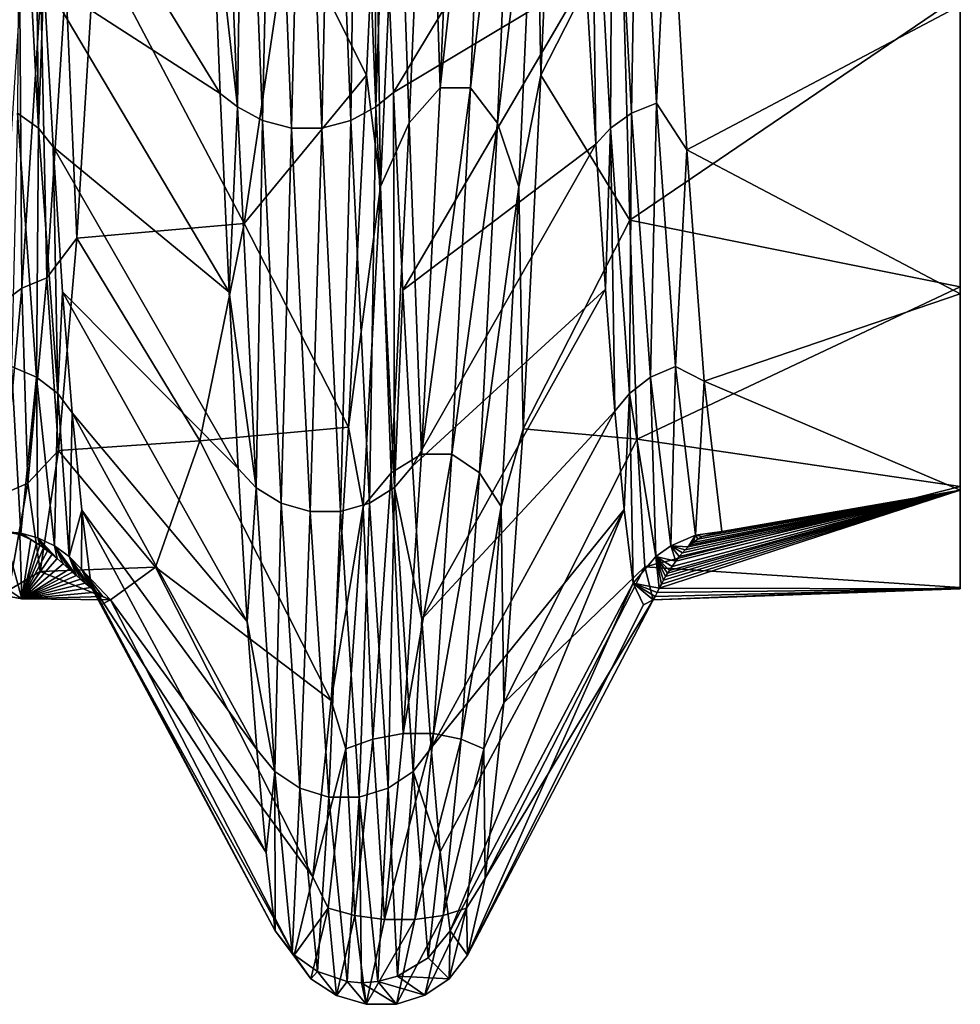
# Model space of a CAD drawing. Header units: metres. Extents: x -95 to 103, y -12 to 12.
# Tile 493 of 520: x 100.62 to 103, y -10.33 to -7.85. Entities that reach past the tile are written whole.
import ezdxf

# ---------------------------------------------------------------- set-up
doc = ezdxf.new("R2010")
doc.units = ezdxf.units.M
doc.layers.add('solid_P74500_01', color=7, linetype='CONTINUOUS')

msp = doc.modelspace()

# ---------------------------------------------------------------- linework, layer by layer
at = {"layer": 'solid_P74500_01'}
for points in [[(103, -8.539901, 3.720948), (103, -6.647983, 3.775843), (103, -5.900186, 4.86204)], [(103, -7.81194, 5.073416), (103, -8.539901, 3.720948), (103, -5.900186, 4.86204)], [(103, -6.409419, -4.168055), (103, -8.522591, -3.760242), (103, -7.787132, -5.111183)], [(103, -6.409419, -4.168055), (103, -7.024796, -3.016433), (103, -8.522591, -3.760242)], [(103, -8.539901, 3.720948), (103, -7.196704, 2.57901), (103, -6.647983, 3.775843)], [(101.524139, -8.06768, 6.560346), (101.520882, -6.885215, 7.715444), (101.477081, -6.892917, 7.781963)], [(101.524139, -8.06768, 6.560346), (101.544487, -7.481732, 7.138058), (101.520882, -6.885215, 7.715444)], [(101.174812, -8.067778, 6.560652), (101.127754, -6.892964, 7.782281), (101.108582, -7.48313, 7.13662)], [(101.190956, -6.922847, 7.815763), (101.127754, -6.892964, 7.782281), (101.174812, -8.067778, 6.560652)], [(101.477081, -6.892917, 7.781963), (101.413956, -6.922835, 7.815539), (101.461014, -8.102667, 6.588621)], [(101.524139, -8.06768, 6.560346), (101.477081, -6.892917, 7.781963), (101.461014, -8.102667, 6.588621)], [(101.73333, -6.904152, -6.808281), (101.686508, -8.019932, -5.684298), (101.654129, -7.03906, -6.658488)], [(101.809837, -6.904703, -6.807728), (101.686508, -8.019932, -5.684298), (101.73333, -6.904152, -6.808281)], [(101.809837, -6.904703, -6.807728), (101.763016, -8.020306, -5.683756), (101.686508, -8.019932, -5.684298)], [(101.876984, -7.039807, -6.657591), (101.763016, -8.020306, -5.683756), (101.809837, -6.904703, -6.807728)], [(101.238014, -8.102715, 6.58884), (101.190956, -6.922847, 7.815763), (101.174812, -8.067778, 6.560652)], [(101.264191, -6.939005, 7.833819), (101.190956, -6.922847, 7.815763), (101.238014, -8.102715, 6.58884)], [(101.413956, -6.922835, 7.815539), (101.340759, -6.939002, 7.833737), (101.387817, -8.121581, 6.603954)], [(101.461014, -8.102667, 6.588621), (101.413956, -6.922835, 7.815539), (101.387817, -8.121581, 6.603954)], [(101.311249, -8.121597, 6.604034), (101.264191, -6.939005, 7.833819), (101.238014, -8.102715, 6.58884)], [(101.340759, -6.939002, 7.833737), (101.264191, -6.939005, 7.833819), (101.311249, -8.121597, 6.604034)], [(101.387817, -8.121581, 6.603954), (101.340759, -6.939002, 7.833737), (101.311249, -8.121597, 6.604034)], [(103, -7.024796, -3.016433), (103, -9.026557, -2.301521), (103, -8.522591, -3.760242)], [(103, -7.024796, -3.016433), (103, -7.435348, -1.779918), (103, -9.026557, -2.301521)], [(101.654129, -7.03906, -6.658488), (101.608299, -8.108595, -5.539085), (101.579613, -7.285171, -6.36949)], [(101.686508, -8.019932, -5.684298), (101.608299, -8.108595, -5.539085), (101.654129, -7.03906, -6.658488)], [(101.876984, -7.039807, -6.657591), (101.831161, -8.109072, -5.538222), (101.763016, -8.020306, -5.683756)], [(101.928734, -7.28661, -6.367734), (101.831161, -8.109072, -5.538222), (101.876984, -7.039807, -6.657591)], [(102.169685, -8.083555, 4.705595), (102.184807, -7.165473, 5.959444), (102.121559, -7.187448, 5.977665)], [(102.169685, -8.083555, 4.705595), (102.232933, -8.058849, 4.691262), (102.184807, -7.165473, 5.959444)], [(102.184807, -7.165473, 5.959444), (102.232933, -8.058849, 4.691262), (102.26506, -7.400972, 5.657221)], [(102.121559, -7.187448, 5.977665), (102.068146, -7.221467, 6.005989), (102.116272, -8.121819, 4.727898)], [(102.169685, -8.083555, 4.705595), (102.121559, -7.187448, 5.977665), (102.116272, -8.121819, 4.727898)], [(103, -9.03602, 2.264254), (103, -7.532331, 1.311466), (103, -7.196704, 2.57901)], [(103, -8.539901, 3.720948), (103, -9.03602, 2.264254), (103, -7.196704, 2.57901)], [(100.618988, -8.083573, 4.705714), (100.672363, -8.121825, 4.728095), (100.624245, -7.221439, 6.006183)], [(100.624245, -7.221439, 6.006183), (100.672363, -8.121825, 4.728095), (100.66259, -7.271134, 6.032789)], [(102.068146, -7.221467, 6.005989), (102.054619, -7.740388, 5.419951), (102.079361, -8.162211, 4.762608)], [(102.116272, -8.121819, 4.727898), (102.068146, -7.221467, 6.005989), (102.079361, -8.162211, 4.762608)], [(100.672363, -8.121825, 4.728095), (100.685867, -7.746374, 5.411483), (100.66259, -7.271134, 6.032789)], [(101.131073, -8.034463, 6.510617), (100.66259, -7.271134, 6.032789), (100.685867, -7.746374, 5.411483)], [(101.131073, -8.034463, 6.510617), (101.108582, -7.48313, 7.13662), (100.66259, -7.271134, 6.032789)], [(101.544487, -7.481732, 7.138058), (101.568466, -8.031385, 6.514344), (102.030174, -7.266299, 6.038548)], [(101.568466, -8.031385, 6.514344), (102.054619, -7.740388, 5.419951), (102.030174, -7.266299, 6.038548)], [(101.579613, -7.285171, -6.36949), (101.535675, -8.269137, -5.26179), (101.524757, -7.460705, -6.110604)], [(101.608299, -8.108595, -5.539085), (101.535675, -8.269137, -5.26179), (101.579613, -7.285171, -6.36949)], [(101.928734, -7.28661, -6.367734), (101.884811, -8.27007, -5.260118), (101.831161, -8.109072, -5.538222)], [(101.928734, -7.28661, -6.367734), (101.940987, -7.988284, -5.518864), (101.884811, -8.27007, -5.260118)], [(101.928734, -7.28661, -6.367734), (101.964142, -7.459592, -6.111465), (101.940987, -7.988284, -5.518864)], [(102.232933, -8.058849, 4.691262), (102.309212, -8.176245, 4.464029), (102.26506, -7.400972, 5.657221)], [(102.26506, -7.400972, 5.657221), (102.309212, -8.176245, 4.464029), (103, -7.81194, 5.073416)], [(103, -7.435348, -1.779918), (103, -9.281856, -0.785051), (103, -9.026557, -2.301521)], [(103, -7.435348, -1.779918), (103, -7.630427, -0.482313), (103, -9.281856, -0.785051)], [(101.174812, -8.067778, 6.560652), (101.108582, -7.48313, 7.13662), (101.131073, -8.034463, 6.510617)], [(101.500717, -7.988174, -5.520136), (101.304977, -7.597656, -5.390191), (101.524757, -7.460705, -6.110604)], [(101.535675, -8.269137, -5.26179), (101.500717, -7.988174, -5.520136), (101.524757, -7.460705, -6.110604)], [(101.524139, -8.06768, 6.560346), (101.568466, -8.031385, 6.514344), (101.544487, -7.481732, 7.138058)], [(101.940987, -7.988284, -5.518864), (101.964142, -7.459592, -6.111465), (102.144272, -7.588059, -5.403693)], [(103, -9.284878, 0.74921), (103, -7.645656), (103, -7.532331, 1.311466)], [(103, -9.03602, 2.264254), (103, -9.284878, 0.74921), (103, -7.532331, 1.311466)], [(100.81485, -7.647957, -5.31858), (101.304977, -7.597656, -5.390191), (101.191147, -8.362712, -4.104095)], [(101.500717, -7.988174, -5.520136), (101.191147, -8.362712, -4.104095), (101.304977, -7.597656, -5.390191)], [(101.940987, -7.988284, -5.518864), (102.144272, -7.588059, -5.403693), (102.165062, -8.35442, -4.120948)], [(102.165062, -8.35442, -4.120948), (102.144272, -7.588059, -5.403693), (103, -7.787132, -5.111183)], [(103, -7.630427, -0.482313), (103, -7.641848, -0.241277), (103, -9.281856, -0.785051)], [(100.741165, -7.75059, -5.178603), (100.81485, -7.647957, -5.31858), (100.768532, -8.399321, -4.028641)], [(100.768532, -8.399321, -4.028641), (100.81485, -7.647957, -5.31858), (101.191147, -8.362712, -4.104095)], [(103, -7.641848, -0.241277), (103, -7.645656), (103, -9.281856, -0.785051)], [(103, -9.284878, 0.74921), (103, -9.281856, -0.785051), (103, -7.645656)], [(100.672363, -8.121825, 4.728095), (100.709015, -8.169142, 4.750776), (100.685867, -7.746374, 5.411483)], [(100.677917, -7.774309, -5.194499), (100.741165, -7.75059, -5.178603), (100.693047, -8.499931, -3.818331)], [(101.153732, -8.535627, 5.840868), (100.685867, -7.746374, 5.411483), (100.709015, -8.169142, 4.750776)], [(101.153732, -8.535627, 5.840868), (101.131073, -8.034463, 6.510617), (100.685867, -7.746374, 5.411483)], [(100.693047, -8.499931, -3.818331), (100.741165, -7.75059, -5.178603), (100.768532, -8.399321, -4.028641)], [(101.568466, -8.031385, 6.514344), (101.592445, -8.531103, 5.847382), (102.054619, -7.740388, 5.419951)], [(101.592445, -8.531103, 5.847382), (102.079361, -8.162211, 4.762608), (102.054619, -7.740388, 5.419951)], [(100.677917, -7.774309, -5.194499), (100.629799, -8.52595, -3.830063), (100.624512, -7.811121, -5.219097)], [(100.677917, -7.774309, -5.194499), (100.693047, -8.499931, -3.818331), (100.629799, -8.52595, -3.830063)], [(102.165062, -8.35442, -4.120948), (103, -7.787132, -5.111183), (103, -8.522591, -3.760242)], [(100.629799, -8.52595, -3.830063), (100.576385, -8.566322, -3.848201), (100.624512, -7.811121, -5.219097)], [(102.309212, -8.176245, 4.464029), (103, -8.539901, 3.720948), (103, -7.81194, 5.073416)], [(101.455017, -8.877002, -4.234731), (101.191147, -8.362712, -4.104095), (101.500717, -7.988174, -5.520136)], [(101.535675, -8.269137, -5.26179), (101.455017, -8.877002, -4.234731), (101.500717, -7.988174, -5.520136)], [(101.884811, -8.27007, -5.260118), (101.940987, -7.988284, -5.518864), (101.895706, -8.881443, -4.228103)], [(101.895706, -8.881443, -4.228103), (101.940987, -7.988284, -5.518864), (102.165062, -8.35442, -4.120948)], [(101.686508, -8.019932, -5.684298), (101.639679, -8.944809, -4.373981), (101.608299, -8.108595, -5.539085)], [(101.763016, -8.020306, -5.683756), (101.639679, -8.944809, -4.373981), (101.686508, -8.019932, -5.684298)], [(101.763016, -8.020306, -5.683756), (101.716194, -8.945024, -4.373491), (101.639679, -8.944809, -4.373981)], [(101.831161, -8.109072, -5.538222), (101.716194, -8.945024, -4.373491), (101.763016, -8.020306, -5.683756)], [(101.174812, -8.067778, 6.560652), (101.131073, -8.034463, 6.510617), (101.153732, -8.535627, 5.840868)], [(101.571198, -9.029557, 5.167779), (101.568466, -8.031385, 6.514344), (101.524139, -8.06768, 6.560346)], [(101.571198, -9.029557, 5.167779), (101.592445, -8.531103, 5.847382), (101.568466, -8.031385, 6.514344)], [(101.22187, -9.029704, 5.168065), (101.174812, -8.067778, 6.560652), (101.153732, -8.535627, 5.840868)], [(101.238014, -8.102715, 6.58884), (101.174812, -8.067778, 6.560652), (101.22187, -9.029704, 5.168065)], [(101.524139, -8.06768, 6.560346), (101.461014, -8.102667, 6.588621), (101.508072, -9.068688, 5.190015)], [(101.571198, -9.029557, 5.167779), (101.524139, -8.06768, 6.560346), (101.508072, -9.068688, 5.190015)], [(102.217804, -8.750386, 3.301455), (102.232933, -8.058849, 4.691262), (102.169685, -8.083555, 4.705595)], [(102.217804, -8.750386, 3.301455), (102.281052, -8.723651, 3.291414), (102.232933, -8.058849, 4.691262)], [(102.232933, -8.058849, 4.691262), (102.281052, -8.723651, 3.291414), (102.309212, -8.176245, 4.464029)], [(100.618988, -8.083573, 4.705714), (100.603874, -8.723684, 3.291443), (100.667107, -8.750425, 3.30157)], [(100.618988, -8.083573, 4.705714), (100.667107, -8.750425, 3.30157), (100.672363, -8.121825, 4.728095)], [(101.28508, -9.068771, 5.190224), (101.238014, -8.102715, 6.58884), (101.22187, -9.029704, 5.168065)], [(101.311249, -8.121597, 6.604034), (101.238014, -8.102715, 6.58884), (101.28508, -9.068771, 5.190224)], [(101.461014, -8.102667, 6.588621), (101.387817, -8.121581, 6.603954), (101.434875, -9.08985, 5.202083)], [(101.508072, -9.068688, 5.190015), (101.461014, -8.102667, 6.588621), (101.434875, -9.08985, 5.202083)], [(102.169685, -8.083555, 4.705595), (102.116272, -8.121819, 4.727898), (102.164391, -8.791813, 3.317112)], [(102.217804, -8.750386, 3.301455), (102.169685, -8.083555, 4.705595), (102.164391, -8.791813, 3.317112)], [(100.667107, -8.750425, 3.30157), (100.72049, -8.791851, 3.317305), (100.672363, -8.121825, 4.728095)], [(100.672363, -8.121825, 4.728095), (100.72049, -8.791851, 3.317305), (100.709015, -8.169142, 4.750776)], [(101.358315, -9.089879, 5.202159), (101.311249, -8.121597, 6.604034), (101.28508, -9.068771, 5.190224)], [(101.387817, -8.121581, 6.603954), (101.311249, -8.121597, 6.604034), (101.358315, -9.089879, 5.202159)], [(101.434875, -9.08985, 5.202083), (101.387817, -8.121581, 6.603954), (101.358315, -9.089879, 5.202159)], [(101.608299, -8.108595, -5.539085), (101.562477, -8.992123, -4.243701), (101.535675, -8.269137, -5.26179)], [(101.639679, -8.944809, -4.373981), (101.562477, -8.992123, -4.243701), (101.608299, -8.108595, -5.539085)], [(101.831161, -8.109072, -5.538222), (101.785347, -8.992359, -4.242933), (101.716194, -8.945024, -4.373491)], [(101.884811, -8.27007, -5.260118), (101.785347, -8.992359, -4.242933), (101.831161, -8.109072, -5.538222)], [(102.116272, -8.121819, 4.727898), (102.079361, -8.162211, 4.762608), (102.103851, -8.528387, 4.070034)], [(102.116272, -8.121819, 4.727898), (102.103851, -8.528387, 4.070034), (102.127686, -8.836412, 3.345991)], [(102.164391, -8.791813, 3.317112), (102.116272, -8.121819, 4.727898), (102.127686, -8.836412, 3.345991)], [(100.72049, -8.791851, 3.317305), (100.732529, -8.534851, 4.056393), (100.709015, -8.169142, 4.750776)], [(101.176338, -8.981627, 5.130394), (100.709015, -8.169142, 4.750776), (100.732529, -8.534851, 4.056393)], [(101.176338, -8.981627, 5.130394), (101.153732, -8.535627, 5.840868), (100.709015, -8.169142, 4.750776)], [(101.592445, -8.531103, 5.847382), (101.616615, -8.975722, 5.140656), (102.079361, -8.162211, 4.762608)], [(101.616615, -8.975722, 5.140656), (102.103851, -8.528387, 4.070034), (102.079361, -8.162211, 4.762608)], [(102.281052, -8.723651, 3.291414), (102.353355, -8.760392, 3.167659), (102.309212, -8.176245, 4.464029)], [(102.309212, -8.176245, 4.464029), (102.353355, -8.760392, 3.167659), (103, -8.539901, 3.720948)], [(101.535675, -8.269137, -5.26179), (101.491745, -9.076952, -3.996934), (101.455017, -8.877002, -4.234731)], [(101.562477, -8.992123, -4.243701), (101.491745, -9.076952, -3.996934), (101.535675, -8.269137, -5.26179)], [(101.884811, -8.27007, -5.260118), (101.840881, -9.07744, -3.995454), (101.785347, -8.992359, -4.242933)], [(101.884811, -8.27007, -5.260118), (101.895706, -8.881443, -4.228103), (101.840881, -9.07744, -3.995454)], [(100.768532, -8.399321, -4.028641), (101.191147, -8.362712, -4.104095), (101.079659, -8.911716, -2.712904)], [(101.455017, -8.877002, -4.234731), (101.079659, -8.911716, -2.712904), (101.191147, -8.362712, -4.104095)], [(101.895706, -8.881443, -4.228103), (102.165062, -8.35442, -4.120948), (102.183746, -8.906923, -2.728599)], [(102.183746, -8.906923, -2.728599), (102.165062, -8.35442, -4.120948), (103, -8.522591, -3.760242)], [(100.693047, -8.499931, -3.818331), (100.768532, -8.399321, -4.028641), (100.722244, -8.935351, -2.634014)], [(100.722244, -8.935351, -2.634014), (100.768532, -8.399321, -4.028641), (101.079659, -8.911716, -2.712904)], [(100.629799, -8.52595, -3.830063), (100.693047, -8.499931, -3.818331), (100.644928, -9.018426, -2.354191)], [(100.644928, -9.018426, -2.354191), (100.693047, -8.499931, -3.818331), (100.722244, -8.935351, -2.634014)], [(100.629799, -8.52595, -3.830063), (100.581673, -9.04604, -2.36144), (100.576385, -8.566322, -3.848201)], [(100.629799, -8.52595, -3.830063), (100.644928, -9.018426, -2.354191), (100.581673, -9.04604, -2.36144)], [(102.183746, -8.906923, -2.728599), (103, -8.522591, -3.760242), (103, -9.026557, -2.301521)], [(100.72049, -8.791851, 3.317305), (100.75679, -8.840876, 3.333991), (100.732529, -8.534851, 4.056393)], [(101.199326, -9.367585, 4.385119), (100.732529, -8.534851, 4.056393), (100.75679, -8.840876, 3.333991)], [(101.199326, -9.367585, 4.385119), (101.176338, -8.981627, 5.130394), (100.732529, -8.534851, 4.056393)], [(101.22187, -9.029704, 5.168065), (101.153732, -8.535627, 5.840868), (101.176338, -8.981627, 5.130394)], [(101.571198, -9.029557, 5.167779), (101.616615, -8.975722, 5.140656), (101.592445, -8.531103, 5.847382)], [(101.616615, -8.975722, 5.140656), (101.640511, -9.361712, 4.397716), (102.103851, -8.528387, 4.070034)], [(101.640511, -9.361712, 4.397716), (102.127686, -8.836412, 3.345991), (102.103851, -8.528387, 4.070034)], [(102.353355, -8.760392, 3.167659), (103, -9.03602, 2.264254), (103, -8.539901, 3.720948)], [(100.603874, -8.723684, 3.291443), (100.58345, -9.140444, 1.797448), (100.627281, -9.144527, 1.798014)], [(100.667107, -8.750425, 3.30157), (100.603874, -8.723684, 3.291443), (100.627281, -9.144527, 1.798014)], [(102.268578, -9.176725, 1.804482), (102.281052, -8.723651, 3.291414), (102.217804, -8.750386, 3.301455)], [(102.33107, -9.149781, 1.799154), (102.281052, -8.723651, 3.291414), (102.268578, -9.176725, 1.804482)], [(102.281052, -8.723651, 3.291414), (102.33107, -9.149781, 1.799154), (102.353355, -8.760392, 3.167659)], [(100.667107, -8.750425, 3.30157), (100.627281, -9.144527, 1.798014), (100.670486, -9.156586, 1.800418)], [(100.667107, -8.750425, 3.30157), (100.670486, -9.156586, 1.800418), (100.712067, -9.176582, 1.804402)], [(100.667107, -8.750425, 3.30157), (100.712067, -9.176582, 1.804402), (100.72049, -8.791851, 3.317305)], [(102.217804, -8.750386, 3.301455), (102.164391, -8.791813, 3.317112), (102.231163, -9.203781, 1.80982)], [(102.268578, -9.176725, 1.804482), (102.217804, -8.750386, 3.301455), (102.231163, -9.203781, 1.80982)], [(102.33107, -9.149781, 1.799154), (102.397469, -9.140443, 1.797453), (102.353355, -8.760392, 3.167659)], [(102.353355, -8.760392, 3.167659), (102.397469, -9.140443, 1.797453), (103, -9.03602, 2.264254)], [(100.72049, -8.791851, 3.317305), (100.712067, -9.176582, 1.804402), (100.749413, -9.20351, 1.809748)], [(100.72049, -8.791851, 3.317305), (100.749413, -9.20351, 1.809748), (100.75679, -8.840876, 3.333991)], [(102.164391, -8.791813, 3.317112), (102.127686, -8.836412, 3.345991), (102.151077, -9.084351, 2.5953)], [(102.164391, -8.791813, 3.317112), (102.151077, -9.084351, 2.5953), (102.174057, -9.270842, 1.82302)], [(102.231163, -9.203781, 1.80982), (102.164391, -8.791813, 3.317112), (102.174057, -9.270842, 1.82302)], [(100.781609, -9.0864, 2.587869), (100.75679, -8.840876, 3.333991), (100.749413, -9.20351, 1.809748)], [(101.223068, -9.690928, 3.611142), (100.75679, -8.840876, 3.333991), (100.781609, -9.0864, 2.587869)], [(101.223068, -9.690928, 3.611142), (101.199326, -9.367585, 4.385119), (100.75679, -8.840876, 3.333991)], [(101.640511, -9.361712, 4.397716), (101.663727, -9.686761, 3.622499), (102.127686, -8.836412, 3.345991)], [(101.663727, -9.686761, 3.622499), (102.151077, -9.084351, 2.5953), (102.127686, -8.836412, 3.345991)], [(101.410767, -9.567368, -2.778266), (101.079659, -8.911716, -2.712904), (101.455017, -8.877002, -4.234731)], [(101.491745, -9.076952, -3.996934), (101.410767, -9.567368, -2.778266), (101.455017, -8.877002, -4.234731)], [(101.840881, -9.07744, -3.995454), (101.895706, -8.881443, -4.228103), (101.847031, -9.572866, -2.76729)], [(101.847031, -9.572866, -2.76729), (101.895706, -8.881443, -4.228103), (102.183746, -8.906923, -2.728599)], [(100.722244, -8.935351, -2.634014), (101.079659, -8.911716, -2.712904), (100.967751, -9.230711, -1.253997)], [(101.410767, -9.567368, -2.778266), (100.967751, -9.230711, -1.253997), (101.079659, -8.911716, -2.712904)], [(101.847031, -9.572866, -2.76729), (102.183746, -8.906923, -2.728599), (102.203087, -9.229354, -1.263952)], [(102.203087, -9.229354, -1.263952), (102.183746, -8.906923, -2.728599), (103, -9.026557, -2.301521)], [(100.644928, -9.018426, -2.354191), (100.722244, -8.935351, -2.634014), (100.67598, -9.241237, -1.173921)], [(100.67598, -9.241237, -1.173921), (100.722244, -8.935351, -2.634014), (100.967751, -9.230711, -1.253997)], [(101.639679, -8.944809, -4.373981), (101.592857, -9.650709, -2.907055), (101.562477, -8.992123, -4.243701)], [(101.716194, -8.945024, -4.373491), (101.592857, -9.650709, -2.907055), (101.639679, -8.944809, -4.373981)], [(101.716194, -8.945024, -4.373491), (101.669373, -9.650796, -2.906657), (101.592857, -9.650709, -2.907055)], [(101.785347, -8.992359, -4.242933), (101.669373, -9.650796, -2.906657), (101.716194, -8.945024, -4.373491)], [(101.571198, -9.029557, 5.167779), (101.640511, -9.361712, 4.397716), (101.616615, -8.975722, 5.140656)], [(101.22187, -9.029704, 5.168065), (101.176338, -8.981627, 5.130394), (101.199326, -9.367585, 4.385119)], [(101.562477, -8.992123, -4.243701), (101.516655, -9.664856, -2.801784), (101.491745, -9.076952, -3.996934)], [(101.592857, -9.650709, -2.907055), (101.516655, -9.664856, -2.801784), (101.562477, -8.992123, -4.243701)], [(101.785347, -8.992359, -4.242933), (101.739525, -9.664902, -2.801167), (101.669373, -9.650796, -2.906657)], [(101.840881, -9.07744, -3.995454), (101.739525, -9.664902, -2.801167), (101.785347, -8.992359, -4.242933)], [(100.581673, -9.04604, -2.36144), (100.644928, -9.018426, -2.354191), (100.596802, -9.288549, -0.826665)], [(100.596802, -9.288549, -0.826665), (100.644928, -9.018426, -2.354191), (100.67598, -9.241237, -1.173921)], [(101.268936, -9.746421, 3.636497), (101.22187, -9.029704, 5.168065), (101.199326, -9.367585, 4.385119)], [(101.28508, -9.068771, 5.190224), (101.22187, -9.029704, 5.168065), (101.268936, -9.746421, 3.636497)], [(101.571198, -9.029557, 5.167779), (101.508072, -9.068688, 5.190015), (101.55513, -9.78844, 3.651837)], [(101.618263, -9.746228, 3.636238), (101.571198, -9.029557, 5.167779), (101.55513, -9.78844, 3.651837)], [(101.618263, -9.746228, 3.636238), (101.640511, -9.361712, 4.397716), (101.571198, -9.029557, 5.167779)], [(102.203087, -9.229354, -1.263952), (103, -9.026557, -2.301521), (103, -9.281856, -0.785051)], [(102.239616, -9.283828, 0.76752), (103, -9.284878, 0.74921), (103, -9.03602, 2.264254)], [(102.245155, -9.273263, 0.886077), (102.239616, -9.283828, 0.76752), (103, -9.03602, 2.264254)], [(102.250603, -9.263301, 0.984786), (102.245155, -9.273263, 0.886077), (103, -9.03602, 2.264254)], [(102.255836, -9.254148, 1.067366), (102.250603, -9.263301, 0.984786), (103, -9.03602, 2.264254)], [(102.26078, -9.245869, 1.136858), (102.255836, -9.254148, 1.067366), (103, -9.03602, 2.264254)], [(102.265335, -9.238532, 1.195016), (102.26078, -9.245869, 1.136858), (103, -9.03602, 2.264254)], [(102.271904, -9.22851, 1.270093), (102.265335, -9.238532, 1.195016), (103, -9.03602, 2.264254)], [(102.281441, -9.214952, 1.364992), (102.271904, -9.22851, 1.270093), (103, -9.03602, 2.264254)], [(102.290138, -9.203703, 1.438886), (102.281441, -9.214952, 1.364992), (103, -9.03602, 2.264254)], [(102.298141, -9.194215, 1.498317), (102.290138, -9.203703, 1.438886), (103, -9.03602, 2.264254)], [(102.305519, -9.186205, 1.546665), (102.298141, -9.194215, 1.498317), (103, -9.03602, 2.264254)], [(102.312325, -9.179432, 1.58637), (102.305519, -9.186205, 1.546665), (103, -9.03602, 2.264254)], [(102.318504, -9.173766, 1.618814), (102.312325, -9.179432, 1.58637), (103, -9.03602, 2.264254)], [(102.325737, -9.167744, 1.652579), (102.318504, -9.173766, 1.618814), (103, -9.03602, 2.264254)], [(102.337013, -9.159631, 1.696971), (102.325737, -9.167744, 1.652579), (103, -9.03602, 2.264254)], [(102.348335, -9.152966, 1.732561), (102.337013, -9.159631, 1.696971), (103, -9.03602, 2.264254)], [(102.397469, -9.140443, 1.797453), (102.348335, -9.152966, 1.732561), (103, -9.03602, 2.264254)], [(101.332138, -9.788556, 3.652029), (101.28508, -9.068771, 5.190224), (101.268936, -9.746421, 3.636497)], [(101.358315, -9.089879, 5.202159), (101.28508, -9.068771, 5.190224), (101.332138, -9.788556, 3.652029)], [(101.508072, -9.068688, 5.190015), (101.434875, -9.08985, 5.202083), (101.481934, -9.811274, 3.660314)], [(101.55513, -9.78844, 3.651837), (101.508072, -9.068688, 5.190015), (101.481934, -9.811274, 3.660314)], [(100.781609, -9.0864, 2.587869), (100.749413, -9.20351, 1.809748), (100.78038, -9.235598, 1.816088)], [(100.781609, -9.0864, 2.587869), (100.78038, -9.235598, 1.816088), (100.804428, -9.272032, 1.82327)], [(101.247391, -9.950994, 2.81286), (100.781609, -9.0864, 2.587869), (100.804428, -9.272032, 1.82327)], [(101.247391, -9.950994, 2.81286), (101.223068, -9.690928, 3.611142), (100.781609, -9.0864, 2.587869)], [(101.405373, -9.811316, 3.660386), (101.358315, -9.089879, 5.202159), (101.332138, -9.788556, 3.652029)], [(101.434875, -9.08985, 5.202083), (101.358315, -9.089879, 5.202159), (101.405373, -9.811316, 3.660386)], [(101.481934, -9.811274, 3.660314), (101.434875, -9.08985, 5.202083), (101.405373, -9.811316, 3.660386)], [(101.491745, -9.076952, -3.996934), (101.447807, -9.689293, -2.603508), (101.410767, -9.567368, -2.778266)], [(101.516655, -9.664856, -2.801784), (101.447807, -9.689293, -2.603508), (101.491745, -9.076952, -3.996934)], [(101.663727, -9.686761, 3.622499), (101.686462, -9.949047, 2.81999), (102.151077, -9.084351, 2.5953)], [(101.686462, -9.949047, 2.81999), (101.711349, -10.148561, 1.995638), (102.151077, -9.084351, 2.5953)], [(101.711349, -10.148561, 1.995638), (102.174057, -9.270842, 1.82302), (102.151077, -9.084351, 2.5953)], [(101.840881, -9.07744, -3.995454), (101.796959, -9.689428, -2.602325), (101.739525, -9.664902, -2.801167)], [(101.840881, -9.07744, -3.995454), (101.847031, -9.572866, -2.76729), (101.796959, -9.689428, -2.602325)], [(100.548683, -9.295023, 0.723653), (100.629723, -9.310154, 0.31555), (100.58345, -9.140444, 1.797448)], [(100.629723, -9.310154, 0.31555), (100.62458, -9.148067, 1.75824), (100.58345, -9.140444, 1.797448)], [(100.627281, -9.144527, 1.798014), (100.58345, -9.140444, 1.797448), (100.62458, -9.148067, 1.75824)], [(100.627281, -9.144527, 1.798014), (100.62458, -9.148067, 1.75824), (100.652344, -9.160788, 1.690714)], [(100.629723, -9.310154, 0.31555), (100.652344, -9.160788, 1.690714), (100.62458, -9.148067, 1.75824)], [(100.627281, -9.144527, 1.798014), (100.652344, -9.160788, 1.690714), (100.666893, -9.169361, 1.64358)], [(100.627281, -9.144527, 1.798014), (100.666893, -9.169361, 1.64358), (100.675194, -9.174815, 1.612855)], [(100.670486, -9.156586, 1.800418), (100.627281, -9.144527, 1.798014), (100.675194, -9.174815, 1.612855)], [(102.33107, -9.149781, 1.799154), (102.268578, -9.176725, 1.804482), (102.312325, -9.179432, 1.58637)], [(102.33107, -9.149781, 1.799154), (102.312325, -9.179432, 1.58637), (102.318504, -9.173766, 1.618814)], [(102.33107, -9.149781, 1.799154), (102.318504, -9.173766, 1.618814), (102.325737, -9.167744, 1.652579)], [(102.33107, -9.149781, 1.799154), (102.325737, -9.167744, 1.652579), (102.337013, -9.159631, 1.696971)], [(102.33107, -9.149781, 1.799154), (102.348335, -9.152966, 1.732561), (102.397469, -9.140443, 1.797453)], [(102.33107, -9.149781, 1.799154), (102.337013, -9.159631, 1.696971), (102.348335, -9.152966, 1.732561)], [(100.629723, -9.310154, 0.31555), (100.666893, -9.169361, 1.64358), (100.652344, -9.160788, 1.690714)], [(100.629723, -9.310154, 0.31555), (100.675194, -9.174815, 1.612855), (100.666893, -9.169361, 1.64358)], [(100.670486, -9.156586, 1.800418), (100.675194, -9.174815, 1.612855), (100.684311, -9.181178, 1.576232)], [(100.670486, -9.156586, 1.800418), (100.684311, -9.181178, 1.576232), (100.69458, -9.188785, 1.531269)], [(100.670486, -9.156586, 1.800418), (100.69458, -9.188785, 1.531269), (100.706184, -9.197882, 1.475637)], [(100.670486, -9.156586, 1.800418), (100.706184, -9.197882, 1.475637), (100.719398, -9.208778, 1.406035)], [(100.712067, -9.176582, 1.804402), (100.670486, -9.156586, 1.800418), (100.719398, -9.208778, 1.406035)], [(100.629723, -9.310154, 0.31555), (100.684311, -9.181178, 1.576232), (100.675194, -9.174815, 1.612855)], [(100.629723, -9.310154, 0.31555), (100.69458, -9.188785, 1.531269), (100.684311, -9.181178, 1.576232)], [(100.629723, -9.310154, 0.31555), (100.706184, -9.197882, 1.475637), (100.69458, -9.188785, 1.531269)], [(100.629723, -9.310154, 0.31555), (100.719398, -9.208778, 1.406035), (100.706184, -9.197882, 1.475637)], [(100.712067, -9.176582, 1.804402), (100.719398, -9.208778, 1.406035), (100.734726, -9.221981, 1.316664)], [(100.712067, -9.176582, 1.804402), (100.734726, -9.221981, 1.316664), (100.749725, -9.235262, 1.22003)], [(100.712067, -9.176582, 1.804402), (100.749725, -9.235262, 1.22003), (100.758148, -9.2428, 1.16155)], [(100.712067, -9.176582, 1.804402), (100.758148, -9.2428, 1.16155), (100.767601, -9.25125, 1.0922)], [(100.749413, -9.20351, 1.809748), (100.712067, -9.176582, 1.804402), (100.767601, -9.25125, 1.0922)], [(102.268578, -9.176725, 1.804482), (102.231163, -9.203781, 1.80982), (102.281441, -9.214952, 1.364992)], [(102.268578, -9.176725, 1.804482), (102.281441, -9.214952, 1.364992), (102.290138, -9.203703, 1.438886)], [(102.268578, -9.176725, 1.804482), (102.290138, -9.203703, 1.438886), (102.298141, -9.194215, 1.498317)], [(102.268578, -9.176725, 1.804482), (102.298141, -9.194215, 1.498317), (102.305519, -9.186205, 1.546665)], [(102.268578, -9.176725, 1.804482), (102.305519, -9.186205, 1.546665), (102.312325, -9.179432, 1.58637)], [(100.629723, -9.310154, 0.31555), (100.734726, -9.221981, 1.316664), (100.719398, -9.208778, 1.406035)], [(100.629723, -9.310154, 0.31555), (100.749725, -9.235262, 1.22003), (100.734726, -9.221981, 1.316664)], [(100.749413, -9.20351, 1.809748), (100.767601, -9.25125, 1.0922), (100.778229, -9.260662, 1.009293)], [(100.749413, -9.20351, 1.809748), (100.778229, -9.260662, 1.009293), (100.790161, -9.271, 0.909454)], [(100.749413, -9.20351, 1.809748), (100.790161, -9.271, 0.909454), (100.803535, -9.282063, 0.788566)], [(100.78038, -9.235598, 1.816088), (100.749413, -9.20351, 1.809748), (100.803535, -9.282063, 0.788566)], [(102.231163, -9.203781, 1.80982), (102.174057, -9.270842, 1.82302), (102.239616, -9.283828, 0.76752)], [(102.231163, -9.203781, 1.80982), (102.239616, -9.283828, 0.76752), (102.245155, -9.273263, 0.886077)], [(102.231163, -9.203781, 1.80982), (102.245155, -9.273263, 0.886077), (102.250603, -9.263301, 0.984786)], [(102.231163, -9.203781, 1.80982), (102.250603, -9.263301, 0.984786), (102.255836, -9.254148, 1.067366)], [(102.231163, -9.203781, 1.80982), (102.255836, -9.254148, 1.067366), (102.26078, -9.245869, 1.136858)], [(102.231163, -9.203781, 1.80982), (102.26078, -9.245869, 1.136858), (102.265335, -9.238532, 1.195016)], [(102.231163, -9.203781, 1.80982), (102.265335, -9.238532, 1.195016), (102.271904, -9.22851, 1.270093)], [(102.231163, -9.203781, 1.80982), (102.271904, -9.22851, 1.270093), (102.281441, -9.214952, 1.364992)], [(100.596802, -9.288549, -0.826665), (100.67598, -9.241237, -1.173921), (100.629723, -9.310154, 0.31555)], [(100.629723, -9.310154, 0.31555), (100.758148, -9.2428, 1.16155), (100.749725, -9.235262, 1.22003)], [(100.629723, -9.310154, 0.31555), (100.67598, -9.241237, -1.173921), (100.85376, -9.312558, 0.234102)], [(100.629723, -9.310154, 0.31555), (100.767601, -9.25125, 1.0922), (100.758148, -9.2428, 1.16155)], [(100.67598, -9.241237, -1.173921), (100.967751, -9.230711, -1.253997), (100.85376, -9.312558, 0.234102)], [(100.78038, -9.235598, 1.816088), (100.803535, -9.282063, 0.788566), (100.818474, -9.293409, 0.641156)], [(100.78038, -9.235598, 1.816088), (100.818474, -9.293409, 0.641156), (100.83493, -9.304149, 0.459731)], [(100.78038, -9.235598, 1.816088), (100.83493, -9.304149, 0.459731), (100.85376, -9.312558, 0.234102)], [(100.829391, -9.325683, 1.030886), (100.78038, -9.235598, 1.816088), (100.85376, -9.312558, 0.234102)], [(100.829391, -9.325683, 1.030886), (100.804428, -9.272032, 1.82327), (100.78038, -9.235598, 1.816088)], [(101.365143, -10.012637, -1.236257), (100.85376, -9.312558, 0.234102), (100.967751, -9.230711, -1.253997)], [(101.365143, -10.012637, -1.236257), (100.967751, -9.230711, -1.253997), (101.410767, -9.567368, -2.778266)], [(101.80024, -10.01582, -1.22478), (102.203087, -9.229354, -1.263952), (102.224747, -9.312559, 0.234068)], [(101.80024, -10.01582, -1.22478), (101.847031, -9.572866, -2.76729), (102.203087, -9.229354, -1.263952)], [(102.224747, -9.312559, 0.234068), (102.203087, -9.229354, -1.263952), (103, -9.281856, -0.785051)], [(100.629723, -9.310154, 0.31555), (100.778229, -9.260662, 1.009293), (100.767601, -9.25125, 1.0922)], [(100.629723, -9.310154, 0.31555), (100.790161, -9.271, 0.909454), (100.778229, -9.260662, 1.009293)], [(100.629723, -9.310154, 0.31555), (100.803535, -9.282063, 0.788566), (100.790161, -9.271, 0.909454)], [(101.269554, -10.14855, 1.995639), (100.804428, -9.272032, 1.82327), (100.829391, -9.325683, 1.030886)], [(101.247391, -9.950994, 2.81286), (100.804428, -9.272032, 1.82327), (101.269554, -10.14855, 1.995639)], [(101.711349, -10.148561, 1.995638), (101.75528, -10.210393, 0.368776), (102.174057, -9.270842, 1.82302)], [(101.75528, -10.210393, 0.368776), (102.200058, -9.325694, 1.031232), (102.174057, -9.270842, 1.82302)], [(102.174057, -9.270842, 1.82302), (102.224747, -9.312559, 0.234068), (102.229301, -9.304658, 0.449308)], [(102.200058, -9.325694, 1.031232), (102.224747, -9.312559, 0.234068), (102.174057, -9.270842, 1.82302)], [(102.174057, -9.270842, 1.82302), (102.229301, -9.304658, 0.449308), (102.234177, -9.294567, 0.624147)], [(102.174057, -9.270842, 1.82302), (102.234177, -9.294567, 0.624147), (102.239616, -9.283828, 0.76752)], [(100.548683, -9.295023, 0.723653), (100.596802, -9.288549, -0.826665), (100.629723, -9.310154, 0.31555)], [(100.629723, -9.310154, 0.31555), (100.818474, -9.293409, 0.641156), (100.803535, -9.282063, 0.788566)], [(100.629723, -9.310154, 0.31555), (100.83493, -9.304149, 0.459731), (100.818474, -9.293409, 0.641156)], [(102.224747, -9.312559, 0.234068), (103, -9.281856, -0.785051), (103, -9.284878, 0.74921)], [(102.229301, -9.304658, 0.449308), (102.224747, -9.312559, 0.234068), (103, -9.284878, 0.74921)], [(102.234177, -9.294567, 0.624147), (102.229301, -9.304658, 0.449308), (103, -9.284878, 0.74921)], [(102.239616, -9.283828, 0.76752), (102.234177, -9.294567, 0.624147), (103, -9.284878, 0.74921)], [(100.629723, -9.310154, 0.31555), (100.85376, -9.312558, 0.234102), (100.83493, -9.304149, 0.459731)], [(101.317932, -10.209873, 0.361088), (100.829391, -9.325683, 1.030886), (100.85376, -9.312558, 0.234102)], [(101.317932, -10.209873, 0.361088), (100.85376, -9.312558, 0.234102), (101.365143, -10.012637, -1.236257)], [(101.75528, -10.210393, 0.368776), (102.224747, -9.312559, 0.234068), (102.200058, -9.325694, 1.031232)], [(101.75528, -10.210393, 0.368776), (101.80024, -10.01582, -1.22478), (102.224747, -9.312559, 0.234068)], [(101.269554, -10.14855, 1.995639), (100.829391, -9.325683, 1.030886), (101.317932, -10.209873, 0.361088)], [(101.268936, -9.746421, 3.636497), (101.199326, -9.367585, 4.385119), (101.223068, -9.690928, 3.611142)], [(101.618263, -9.746228, 3.636238), (101.663727, -9.686761, 3.622499), (101.640511, -9.361712, 4.397716)], [(101.447807, -9.689293, -2.603508), (101.365143, -10.012637, -1.236257), (101.410767, -9.567368, -2.778266)], [(101.796959, -9.689428, -2.602325), (101.847031, -9.572866, -2.76729), (101.80024, -10.01582, -1.22478)], [(101.516655, -9.664856, -2.801784), (101.470833, -10.110201, -1.251975), (101.447807, -9.689293, -2.603508)], [(101.546028, -10.119701, -1.324628), (101.470833, -10.110201, -1.251975), (101.516655, -9.664856, -2.801784)], [(101.592857, -9.650709, -2.907055), (101.546028, -10.119701, -1.324628), (101.516655, -9.664856, -2.801784)], [(101.669373, -9.650796, -2.906657), (101.546028, -10.119701, -1.324628), (101.592857, -9.650709, -2.907055)], [(101.669373, -9.650796, -2.906657), (101.622551, -10.119697, -1.324351), (101.546028, -10.119701, -1.324628)], [(101.739525, -9.664902, -2.801167), (101.622551, -10.119697, -1.324351), (101.669373, -9.650796, -2.906657)], [(101.739525, -9.664902, -2.801167), (101.69371, -10.11011, -1.251554), (101.622551, -10.119697, -1.324351)], [(101.796959, -9.689428, -2.602325), (101.69371, -10.11011, -1.251554), (101.739525, -9.664902, -2.801167)], [(101.268936, -9.746421, 3.636497), (101.223068, -9.690928, 3.611142), (101.247391, -9.950994, 2.81286)], [(101.447807, -9.689293, -2.603508), (101.40387, -10.091712, -1.115589), (101.365143, -10.012637, -1.236257)], [(101.470833, -10.110201, -1.251975), (101.40387, -10.091712, -1.115589), (101.447807, -9.689293, -2.603508)], [(101.618263, -9.746228, 3.636238), (101.686462, -9.949047, 2.81999), (101.663727, -9.686761, 3.622499)], [(101.796959, -9.689428, -2.602325), (101.753036, -10.091598, -1.114779), (101.69371, -10.11011, -1.251554)], [(101.796959, -9.689428, -2.602325), (101.80024, -10.01582, -1.22478), (101.753036, -10.091598, -1.114779)], [(101.268936, -9.746421, 3.636497), (101.247391, -9.950994, 2.81286), (101.269554, -10.14855, 1.995639)], [(101.268936, -9.746421, 3.636497), (101.269554, -10.14855, 1.995639), (101.312584, -10.205779, 2.006701)], [(101.332138, -9.788556, 3.652029), (101.268936, -9.746421, 3.636497), (101.312584, -10.205779, 2.006701)], [(101.618263, -9.746228, 3.636238), (101.55513, -9.78844, 3.651837), (101.57856, -10.263312, 2.017817)], [(101.618263, -9.746228, 3.636238), (101.57856, -10.263312, 2.017817), (101.656425, -10.21674, 2.008813)], [(101.618263, -9.746228, 3.636238), (101.656425, -10.21674, 2.008813), (101.686462, -9.949047, 2.81999)], [(101.332138, -9.788556, 3.652029), (101.312584, -10.205779, 2.006701), (101.376236, -10.251627, 2.015568)], [(101.405373, -9.811316, 3.660386), (101.332138, -9.788556, 3.652029), (101.376236, -10.251627, 2.015568)], [(101.55513, -9.78844, 3.651837), (101.481934, -9.811274, 3.660314), (101.528831, -10.276853, 2.020428)], [(101.55513, -9.78844, 3.651837), (101.528831, -10.276853, 2.020428), (101.57856, -10.263312, 2.017817)], [(101.405373, -9.811316, 3.660386), (101.376236, -10.251627, 2.015568), (101.451416, -10.276742, 2.020409)], [(101.481934, -9.811274, 3.660314), (101.405373, -9.811316, 3.660386), (101.451416, -10.276742, 2.020409)], [(101.481934, -9.811274, 3.660314), (101.451416, -10.276742, 2.020409), (101.488075, -10.280013, 2.021037)], [(101.481934, -9.811274, 3.660314), (101.488075, -10.280013, 2.021037), (101.528831, -10.276853, 2.020428)], [(101.686462, -9.949047, 2.81999), (101.656425, -10.21674, 2.008813), (101.711349, -10.148561, 1.995638)], [(101.40387, -10.091712, -1.115589), (101.317932, -10.209873, 0.361088), (101.365143, -10.012637, -1.236257)], [(101.753036, -10.091598, -1.114779), (101.80024, -10.01582, -1.22478), (101.75528, -10.210393, 0.368776)], [(101.40387, -10.091712, -1.115589), (101.359932, -10.26978, 0.432727), (101.317932, -10.209873, 0.361088)], [(101.425003, -10.311755, 0.366861), (101.359932, -10.26978, 0.432727), (101.40387, -10.091712, -1.115589)], [(101.470833, -10.110201, -1.251975), (101.425003, -10.311755, 0.366861), (101.40387, -10.091712, -1.115589)], [(101.753036, -10.091598, -1.114779), (101.647888, -10.31159, 0.367058), (101.69371, -10.11011, -1.251554)], [(101.753036, -10.091598, -1.114779), (101.709106, -10.26953, 0.433114), (101.647888, -10.31159, 0.367058)], [(101.753036, -10.091598, -1.114779), (101.75528, -10.210393, 0.368776), (101.709106, -10.26953, 0.433114)], [(101.499207, -10.33427, 0.331732), (101.425003, -10.311755, 0.366861), (101.470833, -10.110201, -1.251975)], [(101.546028, -10.119701, -1.324628), (101.499207, -10.33427, 0.331732), (101.470833, -10.110201, -1.251975)], [(101.69371, -10.11011, -1.251554), (101.575729, -10.334215, 0.331868), (101.622551, -10.119697, -1.324351)], [(101.69371, -10.11011, -1.251554), (101.647888, -10.31159, 0.367058), (101.575729, -10.334215, 0.331868)], [(101.622551, -10.119697, -1.324351), (101.499207, -10.33427, 0.331732), (101.546028, -10.119701, -1.324628)], [(101.622551, -10.119697, -1.324351), (101.575729, -10.334215, 0.331868), (101.499207, -10.33427, 0.331732)], [(101.312584, -10.205779, 2.006701), (101.269554, -10.14855, 1.995639), (101.317932, -10.209873, 0.361088)], [(101.656425, -10.21674, 2.008813), (101.709106, -10.26953, 0.433114), (101.711349, -10.148561, 1.995638)], [(101.709106, -10.26953, 0.433114), (101.75528, -10.210393, 0.368776), (101.711349, -10.148561, 1.995638)], [(101.359932, -10.26978, 0.432727), (101.312584, -10.205779, 2.006701), (101.317932, -10.209873, 0.361088)], [(101.376236, -10.251627, 2.015568), (101.312584, -10.205779, 2.006701), (101.359932, -10.26978, 0.432727)], [(101.709106, -10.26953, 0.433114), (101.656425, -10.21674, 2.008813), (101.57856, -10.263312, 2.017817)], [(101.425003, -10.311755, 0.366861), (101.376236, -10.251627, 2.015568), (101.359932, -10.26978, 0.432727)], [(101.451416, -10.276742, 2.020409), (101.376236, -10.251627, 2.015568), (101.425003, -10.311755, 0.366861)], [(101.647888, -10.31159, 0.367058), (101.57856, -10.263312, 2.017817), (101.528831, -10.276853, 2.020428)], [(101.709106, -10.26953, 0.433114), (101.57856, -10.263312, 2.017817), (101.647888, -10.31159, 0.367058)], [(101.499207, -10.33427, 0.331732), (101.451416, -10.276742, 2.020409), (101.425003, -10.311755, 0.366861)], [(101.488075, -10.280013, 2.021037), (101.451416, -10.276742, 2.020409), (101.499207, -10.33427, 0.331732)], [(101.575729, -10.334215, 0.331868), (101.528831, -10.276853, 2.020428), (101.488075, -10.280013, 2.021037)], [(101.575729, -10.334215, 0.331868), (101.488075, -10.280013, 2.021037), (101.499207, -10.33427, 0.331732)], [(101.647888, -10.31159, 0.367058), (101.528831, -10.276853, 2.020428), (101.575729, -10.334215, 0.331868)]]:
    msp.add_3dface(points, dxfattribs=at)

doc.saveas('drawing.dxf')
